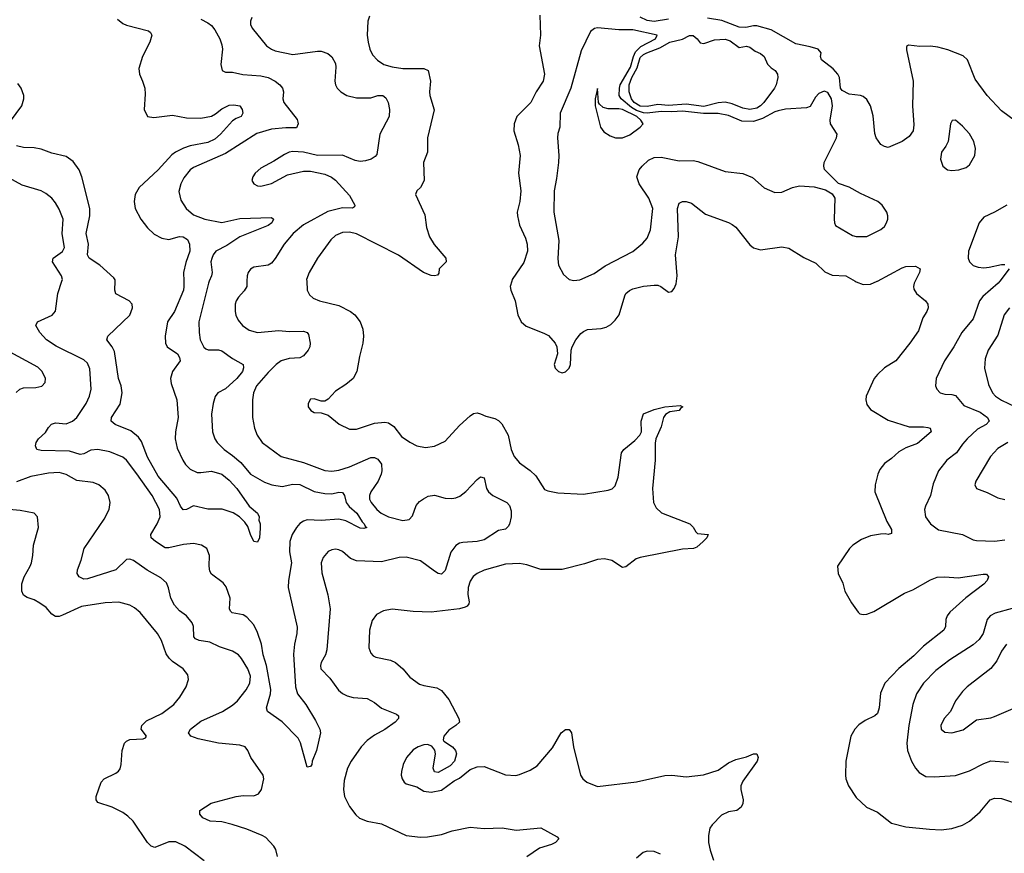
# Model space of a CAD drawing. Header units: inches. Extents: x 1682530 to 1839546, y 640742 to 791647.
# Tile 734 of 923: x 1821888 to 1827446, y 706769 to 711477. Entities that reach past the tile are written whole.
import ezdxf

# ---------------------------------------------------------------- set-up
doc = ezdxf.new("R2010")
doc.units = ezdxf.units.IN
doc.header["$MEASUREMENT"] = 0
doc.layers.add('B8720', color=7, linetype='Continuous')
doc.layers.add('B8721', color=7, linetype='Continuous')

msp = doc.modelspace()

# ---------------------------------------------------------------- linework, layer by layer
at = {"layer": 'B8720', "color": 5}
for points, elevation in [([(1822957.6, 710000), (1822953.4, 709990), (1822898.4, 709770), (1822900.6, 709710), (1822907.6, 709670), (1822927.8, 709627.8), (1822938.2, 709618.2), (1822952.5, 709612.5), (1823010, 709612.4), (1823030, 709607.5), (1823090, 709563.2), (1823150, 709530.4), (1823151.5, 709511.5), (1823145.5, 709490), (1823113.8, 709450), (1823050, 709392.1), (1823006.7, 709370), (1822991.3, 709348.7), (1822979.6, 709310), (1822970.3, 709250), (1822976.5, 709150), (1822988.7, 709110), (1823002.4, 709090), (1823042, 709050), (1823090, 709016.5), (1823135.9, 708975.9), (1823190.7, 708910.7), (1823270, 708865.2), (1823310.8, 708850.8), (1823370, 708841.3), (1823430, 708853), (1823470, 708851.1), (1823550, 708812.7), (1823610, 708801.7), (1823650, 708800.1), (1823690, 708808.4), (1823710, 708807.2), (1823721.2, 708790), (1823731.4, 708750), (1823748.6, 708728.6), (1823791.9, 708690), (1823821.5, 708641.5), (1823833.1, 708630), (1823837.3, 708617.3), (1823846.8, 708610), (1823830, 708604), (1823810, 708605.3), (1823730, 708646.2), (1823690, 708656.2), (1823590, 708649.4), (1823510, 708651.9), (1823490, 708645.3), (1823470, 708631.7), (1823450.2, 708610), (1823426.5, 708570), (1823412.1, 708530), (1823411, 708471), (1823422.6, 708410), (1823405.8, 708310), (1823404, 708270), (1823454.3, 708045.7), (1823452.7, 708010), (1823439.3, 707950), (1823433.7, 707893.7), (1823445.3, 707710), (1823456.9, 707670), (1823503.7, 707610), (1823558.6, 707518.6), (1823582.6, 707470), (1823586, 707450), (1823562.6, 707350), (1823539.1, 707290), (1823537.3, 707270), (1823530, 707259), (1823510, 707255.3), (1823473.3, 707393.3), (1823459.7, 707419.7), (1823370, 707511.1), (1823287, 707570), (1823281.1, 707590), (1823304.6, 707670), (1823305.3, 707694.7), (1823280.3, 707830), (1823262, 707890), (1823252.3, 707950), (1823230, 708016.9), (1823210, 708058.5), (1823170, 708103.5), (1823150, 708115), (1823087.4, 708127.4), (1823077.2, 708137.2), (1823072.4, 708150), (1823076, 708210), (1823053.9, 708273.9), (1823035.8, 708295.8), (1822970, 708345.6), (1822961.6, 708361.6), (1822957.7, 708390), (1822959.7, 708450), (1822943.6, 708490), (1822915.1, 708510), (1822870, 708519.3), (1822812.8, 708512.8), (1822730, 708493.4), (1822710, 708493.9), (1822653.8, 708530), (1822630.8, 708550), (1822627.4, 708570), (1822664.1, 708630), (1822680.2, 708670), (1822677.9, 708710), (1822636.2, 708790), (1822550, 708912.9), (1822490, 708988.6), (1822470, 709005.8), (1822396.7, 709036.7), (1822330, 709049.9), (1822290, 709046.5), (1822250, 709025.4), (1822230, 709021.7), (1822170, 709040.4), (1822010, 709044.5), (1821984.5, 709050), (1821976.9, 709070), (1821981.7, 709090), (1821994.3, 709110), (1822034.6, 709145.4), (1822050, 709173.4), (1822067.6, 709192.4), (1822090, 709199.6), (1822150, 709195.5), (1822185.7, 709210), (1822210.6, 709230), (1822264, 709310), (1822282.3, 709350), (1822291.3, 709390), (1822284.5, 709504.5), (1822270, 709538), (1822250, 709555.3), (1822093, 709633), (1822039.2, 709670), (1822001.3, 709710), (1821979.6, 709750), (1821988.9, 709771.1), (1822072.1, 709807.9), (1822089.7, 709830.3), (1822104.2, 709930), (1822126.4, 710000)], 540), ([(1822814.6, 710000), (1822815.3, 709970), (1822811.9, 709950), (1822762.7, 709830), (1822722.9, 709770), (1822708.8, 709690), (1822710.9, 709650.9), (1822721.3, 709630), (1822778.3, 709590), (1822790.2, 709570), (1822793.6, 709550), (1822750.2, 709490), (1822739.1, 709450), (1822743.2, 709423.2), (1822775.4, 709330), (1822782.6, 709230), (1822767.7, 709150), (1822764.8, 709110), (1822777.4, 709057.4), (1822808.1, 708990), (1822824.5, 708964.5), (1822850, 708938.4), (1822890, 708920.6), (1822910, 708919), (1822970, 708926.7), (1823028.4, 708910), (1823070, 708876.5), (1823113.6, 708830), (1823183, 708730), (1823230.8, 708690), (1823240.7, 708670), (1823237.3, 708650), (1823245.5, 708630), (1823246, 708606), (1823241.3, 708550), (1823232.4, 708530), (1823230, 708526.6), (1823210, 708529.5), (1823190, 708569.3), (1823175.1, 708615.1), (1823159.1, 708639.1), (1823128.8, 708668.8), (1823092.2, 708692.2), (1823031.8, 708711.8), (1822950, 708712.8), (1822870, 708731), (1822830, 708711.1), (1822810, 708709.6), (1822795.3, 708730), (1822775.1, 708775.1), (1822670, 708899.3), (1822610, 709007.2), (1822575.6, 709095.6), (1822559, 709119), (1822514.9, 709154.9), (1822427, 709190), (1822404.5, 709210), (1822406.9, 709230), (1822454.9, 709305.1), (1822467.4, 709370), (1822461.5, 709410), (1822446, 709450), (1822422.5, 709602.5), (1822409.9, 709629.9), (1822380.5, 709670), (1822386.3, 709690), (1822510, 709808.7), (1822524, 709850), (1822522.4, 709870), (1822506, 709890), (1822429.8, 709929.8), (1822424.7, 709950), (1822426.8, 710000)], 520), ([(1823171.1, 710000), (1823170.2, 709969.8), (1823154.8, 709945.2), (1823123.1, 709910), (1823110.3, 709889.7), (1823104.6, 709870), (1823103.6, 709830), (1823108.1, 709808.1), (1823121, 709781), (1823145.3, 709750), (1823182.8, 709722.8), (1823230, 709711.3), (1823350, 709721.5), (1823410, 709716.9), (1823490, 709718.9), (1823510.2, 709710.2), (1823518.9, 709698.9), (1823528.5, 709650), (1823526, 709630), (1823516.4, 709610), (1823490, 709578.7), (1823470, 709567.1), (1823410, 709562.8), (1823364.2, 709550), (1823335.6, 709530), (1823290, 709485.3), (1823225, 709410), (1823207.2, 709370), (1823201.5, 709330), (1823202.8, 709230), (1823213.8, 709170), (1823229.1, 709130), (1823256, 709090), (1823363.8, 709010), (1823490, 708976.5), (1823610, 708930.2), (1823650, 708927.2), (1823690, 708932.3), (1823750, 708952.1), (1823870, 709004.2), (1823890, 709004), (1823910, 708994.9), (1823930, 708966), (1823933, 708930), (1823929.4, 708910.6), (1823911.3, 708870), (1823870.1, 708810), (1823863.6, 708790), (1823863.3, 708770), (1823871.6, 708750), (1823904.4, 708710), (1823929.2, 708689.2), (1823970, 708668.5), (1824050, 708648), (1824086.4, 708653.6), (1824105.3, 708674.7), (1824126.4, 708733.6), (1824144.8, 708755.2), (1824168.1, 708771.9), (1824194.3, 708785.7), (1824230, 708791.3), (1824290, 708774.3), (1824328, 708772), (1824350, 708776.5), (1824373.4, 708786.6), (1824407.1, 708812.9), (1824470, 708880.3), (1824490, 708894.4), (1824510.2, 708890.2), (1824523.7, 708830), (1824534.9, 708810), (1824559.1, 708790), (1824637.1, 708750), (1824652.8, 708732.8), (1824662.7, 708702.7), (1824661.6, 708670), (1824652.2, 708627.8), (1824646, 708614), (1824630, 708599.7), (1824590, 708592.7), (1824510, 708539.4), (1824469.8, 708529.8), (1824390, 708525.1), (1824370, 708520.4), (1824350, 708508), (1824322.4, 708470), (1824290, 708366.6), (1824270, 708346.3), (1824250, 708349.7), (1824230, 708361.7), (1824150, 708420.9), (1824070, 708441.6), (1824030, 708439.8), (1823930, 708414.8), (1823790, 708421.5), (1823754.9, 708434.9), (1823710, 708473.5), (1823690, 708483.1), (1823670, 708486), (1823650, 708483.5), (1823630, 708472.7), (1823600.6, 708439.4), (1823590.1, 708410), (1823592.8, 708352.8), (1823628.4, 708228.4), (1823641.5, 708150), (1823622, 707918), (1823614.4, 707890), (1823590, 707846), (1823585.2, 707830), (1823587.8, 707810), (1823638.3, 707758.3), (1823687.4, 707690), (1823711.1, 707671.1), (1823737.4, 707657.4), (1823770, 707648.9), (1823850, 707643.7), (1823890, 707620.9), (1823930, 707589.1), (1824015.4, 707555.4), (1824026, 707546), (1824026.4, 707530), (1824006.7, 707510), (1823950, 707468.7), (1823890, 707436), (1823850, 707406), (1823814.9, 707370), (1823759.6, 707290), (1823739.1, 707250), (1823720.3, 707179.7), (1823715.8, 707130), (1823722, 707090), (1823750, 707032.4), (1823785.6, 706985.6), (1823806.6, 706966.6), (1823850.2, 706950.2), (1823930, 706935.9), (1824070.2, 706870.2), (1824150, 706860.6), (1824190, 706861.2), (1824270, 706874.5), (1824330, 706895.8), (1824430, 706915.8), (1824510, 706908.5), (1824612.1, 706912.1), (1824690, 706900.4), (1824830, 706912.7), (1824922, 706862), (1824931, 706850), (1824913.4, 706830), (1824890, 706817.6), (1824821.8, 706798.2), (1824750, 706748)], 560), ([(1823508.3, 710000), (1823511.7, 709950), (1823523.2, 709923.2), (1823544.7, 709904.7), (1823580.7, 709890), (1823690, 709863.7), (1823756.1, 709830), (1823780.7, 709810), (1823809.1, 709770), (1823824.6, 709730), (1823828.9, 709690), (1823825.7, 709650), (1823805.3, 709574.7), (1823791.3, 709490), (1823770, 709451.6), (1823730, 709417.6), (1823670, 709379.5), (1823630, 709334), (1823610, 709322), (1823590, 709322), (1823550, 709336), (1823530, 709333.2), (1823516, 709310), (1823516, 709290), (1823531.3, 709270), (1823550, 709258.8), (1823590, 709256), (1823630, 709244), (1823692.3, 709192.3), (1823750, 709164.4), (1823790, 709164.6), (1823890, 709197.5), (1823950, 709203.8), (1823970, 709199.7), (1824000.1, 709180.1), (1824043.1, 709123.1), (1824090, 709090.3), (1824130, 709070.3), (1824178.3, 709061.7), (1824230, 709068.7), (1824290, 709095.8), (1824370, 709185.8), (1824430, 709239.6), (1824450, 709252.8), (1824470, 709256.9), (1824490, 709251.7), (1824518.6, 709238.6), (1824570, 709225.4), (1824590, 709214), (1824610, 709194.7), (1824645.4, 709130), (1824662.6, 709050), (1824679.6, 709010), (1824710, 708974.9), (1824770, 708930.3), (1824801.2, 708901.2), (1824850, 708823.8), (1824870, 708815.3), (1824925.2, 708805.2), (1825070, 708796.9), (1825210, 708820.3), (1825232.3, 708827.7), (1825250, 708844.9), (1825266.2, 708893.8), (1825284.9, 709030), (1825298.2, 709050), (1825360.1, 709099.9), (1825387.9, 709130), (1825398.8, 709150), (1825395.3, 709210), (1825409.8, 709250.2), (1825470, 709276.5), (1825530, 709291.4), (1825617.3, 709297.3), (1825631, 709290), (1825618, 709282), (1825610.8, 709270), (1825557.2, 709262.8), (1825533, 709247), (1825522.8, 709230), (1825510, 709177.2), (1825479, 709110), (1825474.4, 709085.6), (1825475.6, 708990), (1825460.2, 708830), (1825465.3, 708750), (1825481, 708721), (1825511.1, 708691.1), (1825670.2, 708630.2), (1825690, 708610.6), (1825704.2, 708584.2), (1825714.6, 708574.6), (1825774.8, 708570), (1825766.8, 708550), (1825746.8, 708530), (1825710, 708498.4), (1825691, 708490), (1825630, 708487.2), (1825390, 708439.7), (1825368.1, 708431.9), (1825310, 708386), (1825290, 708383.6), (1825230, 708423.5), (1825190, 708432.6), (1825150, 708428.5), (1825076.6, 708403.4), (1824950, 708371.6), (1824830, 708372.5), (1824750, 708398.4), (1824710, 708405.6), (1824630, 708401.8), (1824510, 708368.1), (1824470.1, 708349.9), (1824448.4, 708331.6), (1824430, 708306.3), (1824419.5, 708270), (1824418.1, 708230), (1824426, 708190), (1824422.8, 708177.2), (1824414.7, 708165.3), (1824401.8, 708158.2), (1824370, 708148.9), (1824210, 708130.9), (1824110, 708133.7), (1823990, 708147.6), (1823940.9, 708139.1), (1823902.8, 708117.2), (1823877, 708083), (1823863.6, 708030), (1823859.5, 707930), (1823870, 707899.1), (1823884.1, 707884.1), (1823897.5, 707877.5), (1823980.5, 707860.5), (1824010, 707847.2), (1824051.1, 707811.1), (1824090, 707763.1), (1824144.6, 707724.6), (1824170, 707715.8), (1824243.4, 707703.4), (1824268.4, 707688.4), (1824310, 707638), (1824366.7, 707530), (1824370.5, 707510), (1824350.7, 707490), (1824310, 707464.5), (1824283, 707430), (1824278.8, 707410), (1824283, 707403), (1824330.6, 707370), (1824347.3, 707350), (1824353, 707330), (1824342.8, 707290), (1824318, 707262), (1824250, 707225.2), (1824229.4, 707229.4), (1824221.2, 707250), (1824235.1, 707330), (1824231.9, 707351.9), (1824214.2, 707374.2), (1824190, 707383.6), (1824170, 707381.3), (1824137.3, 707370), (1824110, 707353), (1824072.4, 707310), (1824053, 707270), (1824043, 707230), (1824042, 707210), (1824047.3, 707190), (1824058.8, 707170), (1824070, 707162), (1824130, 707143.8), (1824170, 707120.5), (1824210, 707114.9), (1824270, 707126), (1824341.2, 707178.8), (1824370, 707194), (1824430, 707242), (1824470, 707258), (1824510, 707258.4), (1824630, 707212.4), (1824688.6, 707208.6), (1824710, 707213.7), (1824770, 707238.4), (1824810, 707263.1), (1824896.3, 707363.7), (1824944.7, 707450), (1824970, 707468.4), (1824990, 707467.7), (1825002.4, 707450), (1825014.7, 707370), (1825054, 707210), (1825066.4, 707190), (1825090.2, 707170.2), (1825150, 707147), (1825370, 707172.2), (1825530, 707208.1), (1825570, 707210.2), (1825650, 707201), (1825748.3, 707211.7), (1825830, 707238), (1825890, 707278.9), (1825930, 707299.5), (1825990, 707314), (1826030, 707330.4), (1826050, 707330.8), (1826055.8, 707310), (1826050.3, 707290), (1825970, 707176), (1825959.5, 707150), (1825958.7, 707130), (1825972.7, 707070), (1825970.4, 707049.6), (1825960.7, 707030), (1825936, 707010), (1825890, 707003.5), (1825850, 706984.2), (1825796.3, 706930), (1825784.4, 706910), (1825776, 706870), (1825776.9, 706830), (1825785.7, 706785.7), (1825804.2, 706730)], 580), ([(1824665.6, 710000), (1824656, 709970), (1824659.6, 709950), (1824684.4, 709890), (1824700.3, 709810), (1824719.5, 709770), (1824746.5, 709746.5), (1824847.5, 709707.5), (1824873.3, 709693.3), (1824910.7, 709650), (1824920.7, 709630), (1824924, 709590), (1824904.9, 709530), (1824910.7, 709510), (1824930, 709490.7), (1824950, 709483), (1824970, 709487.7), (1824989.3, 709510), (1824997, 709530), (1825002, 709610), (1825007.3, 709630), (1825027.6, 709670), (1825054.9, 709705.1), (1825070, 709717), (1825093.4, 709726.6), (1825170, 709734), (1825198.6, 709741.4), (1825224.2, 709755.8), (1825250, 709779.5), (1825271.1, 709810), (1825303.3, 709916.7), (1825309.8, 709930.2), (1825330, 709947), (1825350, 709956.9), (1825410, 709971.8), (1825470, 709977), (1825490, 709977), (1825506.8, 709970), (1825550, 709939.1), (1825570, 709942.8), (1825581.7, 709958.3), (1825594.3, 709985.7), (1825596.1, 710000)], 620), ([(1826943, 710000), (1826938, 709990), (1826933, 709970), (1826935.2, 709955.2), (1826950.6, 709930), (1827001.6, 709890), (1827014.4, 709870), (1827016.4, 709850), (1827008.5, 709830), (1826987.1, 709792.9), (1826960.9, 709719.1), (1826913.7, 709650), (1826833.7, 709550), (1826769, 709511), (1826730, 709474.2), (1826712, 709450), (1826666.7, 709350), (1826663.7, 709330), (1826670, 709304), (1826690, 709276.4), (1826790, 709214.4), (1826910, 709177.2), (1826990, 709178.2), (1827014.5, 709174.5), (1827027.7, 709170), (1827033.4, 709150), (1826956.3, 709083.7), (1826890, 709058.5), (1826850, 709036.2), (1826810, 708998), (1826770, 708969.7), (1826743.9, 708936.1), (1826731.6, 708910), (1826716.9, 708850), (1826715.6, 708810), (1826783.9, 708643.9), (1826810, 708597.3), (1826810, 708575.3), (1826790.3, 708569.7), (1826773.9, 708573.9), (1826747.7, 708572.3), (1826690, 708561.7), (1826639.6, 708540.4), (1826590.6, 708510), (1826572.4, 708490), (1826504.9, 708390), (1826508, 708350), (1826534.2, 708294.2), (1826546, 708250), (1826583.8, 708183.8), (1826620.7, 708130), (1826630, 708122), (1826650, 708117.1), (1826670, 708119.5), (1826710, 708134.6), (1826882.5, 708237.5), (1826930, 708257.8), (1827030, 708314.3), (1827067.7, 708327.7), (1827109.6, 708330.4), (1827185.1, 708325.1), (1827326.4, 708346.4), (1827344.9, 708344.9), (1827357.6, 708330), (1827348.8, 708310), (1827330.8, 708289.2), (1827228.3, 708211.7), (1827139.2, 708130), (1827123.9, 708110), (1827116.5, 708090), (1827114.3, 708050), (1827104.2, 708030), (1826990, 707939.3), (1826935, 707885), (1826850, 707812.3), (1826771.5, 707730), (1826747.4, 707672.6), (1826740.5, 707590), (1826730, 707558.9), (1826714.4, 707545.6), (1826660.7, 707519.3), (1826625.8, 707494.2), (1826602, 707470), (1826579.6, 707430), (1826551.5, 707290), (1826549, 707210), (1826551.8, 707190), (1826567, 707150), (1826610, 707084.4), (1826669.1, 707029.1), (1826730, 707001.3), (1826810, 706939.5), (1826890, 706917.8), (1827024.8, 706904.8), (1827090, 706901.3), (1827150, 706908), (1827210, 706927.4), (1827250, 706950.3), (1827310, 707003.7), (1827366, 707070), (1827390, 707080.9), (1827430, 707079.2), (1827540.8, 707040.8)], 620), ([(1826604.6, 710000), (1826610, 709997), (1826650, 709982.4), (1826690, 709984.4), (1826729.2, 710000)], 620), ([(1827420.1, 710000), (1827412.4, 709990), (1827325.7, 709914.3), (1827305.6, 709890), (1827270, 709787.3), (1827206, 709710), (1827162, 709630), (1827108, 709550), (1827061.3, 709450), (1827057.1, 709410), (1827065.5, 709390), (1827084.9, 709370), (1827110, 709362.3), (1827150, 709360.8), (1827170, 709354.3), (1827217.3, 709297.3), (1827310, 709260.5), (1827351.5, 709230), (1827361.1, 709210), (1827343.1, 709190), (1827295.4, 709164.6), (1827236.9, 709110), (1827210, 709079.7), (1827177, 709030), (1827122.6, 708990), (1827074.3, 708930), (1827044.1, 708855.9), (1827028.9, 708790), (1827000.9, 708730), (1826995.6, 708710), (1827001.1, 708670), (1827030, 708630.4), (1827075.1, 708595.1), (1827210, 708570.3), (1827270, 708540.3), (1827290, 708535.6), (1827390, 708532.3), (1827450, 708539.3)], 640), ([(1827475, 709850), (1827445, 709810), (1827410, 709694.7), (1827355.8, 709610), (1827337.5, 709562.5), (1827333.6, 709510), (1827357.7, 709417.7), (1827379.2, 709370), (1827396.9, 709350), (1827430, 709327.9), (1827510, 709290.2)], 660), ([(1821868.9, 709371.1), (1821889.4, 709390.6), (1821910, 709397.1), (1821979.4, 709400.6), (1822012.5, 709407.5), (1822032, 709428), (1822033.7, 709450), (1822015.4, 709490), (1821990, 709514), (1821813.6, 709610)], 560), ([(1827466.4, 709090), (1827410, 709055.3), (1827369, 709011), (1827285.6, 708870), (1827280.7, 708850), (1827290, 708828.9), (1827350, 708806.3), (1827410, 708776), (1827450, 708767.4)], 660), ([(1823343, 706750), (1823333.6, 706790), (1823322, 706810), (1823277.3, 706857.3), (1823257, 706870), (1823170, 706905.2), (1823087.8, 706932.2), (1823030, 706947.2), (1822964, 706950), (1822922.7, 706970), (1822904, 706990), (1822904, 707010), (1822968, 707052), (1823110, 707089.1), (1823150, 707094.7), (1823210, 707094.3), (1823235.5, 707104.5), (1823253.7, 707130), (1823266.9, 707190), (1823262.4, 707210), (1823193.3, 707310), (1823175.6, 707350), (1823160.9, 707370), (1823130, 707378.8), (1823010, 707390.5), (1822896.2, 707416.2), (1822854.5, 707430), (1822841.3, 707450), (1822851.3, 707470), (1822910, 707515), (1823033, 707570), (1823090, 707605), (1823117.7, 707630), (1823167.2, 707692.8), (1823187.4, 707730), (1823191.4, 707770), (1823176.8, 707810), (1823140.4, 707870), (1823123, 707890), (1823089.4, 707910), (1823015.3, 707935.3), (1822961.4, 707961.4), (1822901.2, 707970), (1822880.8, 707980.8), (1822871.9, 707991.9), (1822869.8, 708049.8), (1822861.7, 708070), (1822830, 708109.6), (1822790, 708138), (1822761.1, 708170), (1822742, 708210), (1822727.9, 708267.9), (1822716, 708296), (1822685, 708325), (1822607.3, 708367.3), (1822530, 708422.4), (1822510, 708430.6), (1822490, 708428.5), (1822430, 708369.8), (1822270, 708319.7), (1822250, 708316.9), (1822223.7, 708330), (1822212.3, 708350), (1822214, 708370), (1822235.9, 708424.1), (1822252.2, 708490), (1822364.4, 708655.6), (1822393.6, 708710), (1822399.6, 708750), (1822389.6, 708790), (1822370, 708819.5), (1822335.1, 708850), (1822302.8, 708862.8), (1822210, 708874.6), (1822150, 708908.9), (1822110, 708920.2), (1822050, 708916.3), (1821950, 708897.2), (1821870, 708866.6)], 560), ([(1822930, 706726.6), (1822820.5, 706810), (1822770, 706833.6), (1822730, 706834.2), (1822650, 706802), (1822630, 706808.4), (1822609.8, 706829.8), (1822528, 706950), (1822499.1, 706979.1), (1822470, 706999.8), (1822410, 707029.8), (1822330, 707055.1), (1822320.5, 707070), (1822320.5, 707090), (1822347.3, 707170), (1822364.5, 707190), (1822430, 707222), (1822446.6, 707233.4), (1822454.9, 707245.1), (1822460.9, 707270), (1822467.2, 707350), (1822480.2, 707390), (1822490, 707401.5), (1822510, 707411.3), (1822584.4, 707415.6), (1822598.2, 707421.8), (1822603.6, 707430), (1822573.3, 707470), (1822576.8, 707490), (1822603.8, 707516.2), (1822690, 707558.6), (1822758.9, 707610), (1822792.4, 707650), (1822827.8, 707710), (1822841.6, 707750), (1822837.1, 707777.1), (1822811.6, 707810), (1822750, 707852), (1822731, 707871), (1822715.3, 707895.3), (1822687.9, 707970), (1822665.8, 708010), (1822568.2, 708128.2), (1822535.4, 708155.4), (1822510, 708169.7), (1822448.1, 708188.1), (1822370, 708184.2), (1822237.6, 708162.4), (1822130, 708114.6), (1822110, 708107.1), (1822090, 708106), (1822070, 708118.7), (1822037.3, 708157.3), (1822002.4, 708182.4), (1821970, 708201), (1821930, 708213), (1821910, 708227), (1821900.4, 708250), (1821899.2, 708290), (1821913.1, 708330), (1821947.6, 708390), (1821954.5, 708410), (1821961.8, 708450), (1821965.1, 708510), (1821995.1, 708610), (1821989.3, 708669.3), (1821969.5, 708689.5), (1821890, 708705.7), (1821785.4, 708714.6)], 580), ([(1827490, 708151), (1827395.5, 708124.5), (1827366.4, 708110), (1827348.9, 708090), (1827326.5, 708010), (1827304.4, 707975.6), (1827270, 707947.2), (1827137.8, 707862.2), (1827059.4, 707800.6), (1826990.1, 707729.9), (1826950.3, 707670), (1826929.1, 707610), (1826906.7, 707490), (1826895.8, 707390), (1826899.3, 707350), (1826923, 707290), (1826945.5, 707250), (1826965.8, 707225.8), (1827003.4, 707203.4), (1827050, 707200.4), (1827170, 707209.1), (1827250, 707234.4), (1827330, 707276.2), (1827370, 707291.4), (1827470, 707283.6)], 640), ([(1827457.6, 707950), (1827430.3, 707910), (1827404.4, 707855.6), (1827370, 707812), (1827237.1, 707710), (1827210, 707682), (1827170.4, 707630), (1827142, 707570), (1827106.2, 707530), (1827088.4, 707490), (1827090.3, 707470), (1827110, 707452.9), (1827150, 707448.6), (1827213.8, 707466.2), (1827290, 707522.4), (1827370, 707534.9), (1827390, 707542.4), (1827510, 707592.4)], 660), ([(1825504.6, 706764.6), (1825470, 706778.3), (1825430, 706780.5), (1825407.1, 706772.9), (1825370, 706742)], 580)]:
    msp.add_lwpolyline(points, dxfattribs=dict(at, elevation=elevation))
at = {"layer": 'B8721', "color": 5}
for points, elevation in [([(1824823.4, 711503.4), (1824827.1, 711390), (1824821.2, 711330), (1824851.4, 711170), (1824842.8, 711130), (1824804.2, 711070), (1824772.8, 711010), (1824695.3, 710930), (1824678.9, 710890), (1824677.4, 710850), (1824702.8, 710770), (1824712.6, 710710), (1824703.9, 710610), (1824716.2, 710510), (1824711.2, 710450), (1824696.5, 710390), (1824698.2, 710370), (1824710, 710316.3), (1824743.1, 710243.1), (1824751.9, 710210), (1824754.5, 710170), (1824733.8, 710106.2), (1824668.9, 710010), (1824665.6, 710000)], 620), ([(1822440.8, 711480.8), (1822470, 711456.3), (1822490, 711446.4), (1822614.2, 711414.2), (1822625.8, 711405.8), (1822634.6, 711390), (1822623.2, 711350), (1822582, 711270), (1822560.8, 711200.8), (1822563.6, 711170), (1822582, 711130), (1822593.7, 711090), (1822595.8, 711055.8), (1822590.2, 710970), (1822610, 710930.4), (1822644.6, 710924.6), (1822750, 710937.7), (1822830, 710923.7), (1822910, 710920.8), (1822970, 710933.4), (1822993.9, 710946.1), (1823030, 710974.8), (1823070, 710994.2), (1823097.3, 710997.3), (1823130, 710990.4), (1823143.1, 710970), (1823146.7, 710950), (1823139.1, 710930), (1823110, 710919.8), (1823090, 710906.5), (1823022.2, 710830), (1822990, 710801.8), (1822950, 710784.6), (1822850, 710764.9), (1822812.5, 710752.5), (1822766.8, 710730), (1822746.2, 710713.8), (1822670, 710628.7), (1822562.7, 710530), (1822540.1, 710490), (1822534, 710450), (1822540.4, 710410), (1822572, 710350), (1822610, 710302), (1822646.3, 710266.3), (1822690, 710243.5), (1822730, 710235), (1822790, 710253.4), (1822810, 710251.8), (1822835.6, 710235.6), (1822847.1, 710210), (1822848.4, 710170), (1822826, 710106), (1822813.5, 710050), (1822814.6, 710000)], 520), ([(1822910, 711481.3), (1822950, 711460.3), (1822970, 711444.4), (1822990, 711419.3), (1823017.8, 711370), (1823030, 711336), (1823033.4, 711310), (1823023.4, 711223.4), (1823030.4, 711190.4), (1823050, 711180.4), (1823090, 711180.3), (1823147.9, 711167.9), (1823250, 711161.1), (1823290.4, 711150), (1823330.3, 711130), (1823356, 711110), (1823371.5, 711090), (1823377.4, 711070), (1823373, 711030), (1823379.3, 711010), (1823454.1, 710914.1), (1823458.8, 710898.8), (1823460.2, 710890), (1823450, 710867.4), (1823390, 710867.5), (1823310, 710858.2), (1823226.1, 710833.9), (1823050, 710722.2), (1822870, 710643.1), (1822850, 710629.8), (1822815.2, 710584.8), (1822797.7, 710550), (1822786.4, 710506.4), (1822797.1, 710457.1), (1822827.2, 710410), (1822870, 710376.1), (1822933.4, 710350), (1823030, 710332.4), (1823130, 710353.7), (1823310, 710359.5), (1823320.4, 710350), (1823311.2, 710330), (1823290, 710314.3), (1823130, 710251.2), (1823057.8, 710202.2), (1822994.6, 710170), (1822979.7, 710150), (1822971.7, 710128.3), (1822967.5, 710110), (1822973.7, 710050), (1822970.2, 710030), (1822957.6, 710000)], 540), ([(1823197.6, 711490), (1823190.3, 711470), (1823191.7, 711450), (1823199.6, 711430), (1823282, 711330), (1823310, 711310.3), (1823330, 711302.4), (1823430, 711281.6), (1823570, 711299.6), (1823590, 711299.6), (1823626.6, 711286.6), (1823650, 711268), (1823670, 711230.7), (1823673.2, 711210), (1823667.8, 711130), (1823670.2, 711110.2), (1823680.3, 711090), (1823701.1, 711070), (1823734, 711050), (1823790, 711036.9), (1823870, 711036.4), (1823910, 711048.4), (1823937.3, 711050), (1823955.5, 711035.5), (1823968.9, 711010), (1823975.5, 710970), (1823972.8, 710930), (1823921.7, 710830), (1823903.8, 710716.2), (1823895.4, 710704.6), (1823873, 710690), (1823840.4, 710679.6), (1823810, 710676.5), (1823781.8, 710681.8), (1823710, 710712.4), (1823570, 710710.8), (1823489.8, 710729.8), (1823430, 710732.3), (1823410, 710728.7), (1823383.7, 710716.3), (1823322.6, 710677.4), (1823250, 710639.5), (1823217.3, 710610), (1823204, 710590), (1823198.8, 710570), (1823210.6, 710550.6), (1823230, 710538.8), (1823250, 710538), (1823310, 710553), (1823399.4, 710600.6), (1823490, 710621.5), (1823530, 710622.7), (1823610, 710604.7), (1823648.4, 710588.4), (1823670.2, 710570.2), (1823750, 710484.9), (1823780.3, 710430), (1823778.9, 710421.1), (1823766.4, 710413.6), (1823710, 710414.5), (1823626.8, 710393.2), (1823490, 710318), (1823432.1, 710270), (1823380.2, 710210), (1823330, 710127.6), (1823310, 710103), (1823290, 710091.1), (1823210, 710078.9), (1823191.6, 710068.4), (1823177.6, 710050), (1823172, 710030), (1823171.1, 710000)], 560), ([(1823862.5, 711497.5), (1823854, 711470), (1823850.3, 711390), (1823854.3, 711350), (1823864.9, 711310), (1823879.7, 711279.7), (1823908.2, 711248.2), (1823943.4, 711223.4), (1823990.2, 711210.2), (1824050, 711202.5), (1824170, 711201.6), (1824194, 711190), (1824206.5, 711130), (1824201, 711070), (1824203.5, 711050), (1824227.7, 710967.7), (1824189.2, 710810), (1824190.2, 710729.8), (1824168, 710670), (1824171.7, 710568.3), (1824150.4, 710529.7), (1824130.8, 710510), (1824122.8, 710490), (1824175.5, 710375.5), (1824183.7, 710303.7), (1824201.5, 710250), (1824227.7, 710207.7), (1824293, 710130), (1824296.3, 710110), (1824256.4, 710070), (1824253.7, 710046.3), (1824246, 710034), (1824230.3, 710029.7), (1824210, 710032.4), (1824166.9, 710050), (1824027, 710147), (1823790, 710268.4), (1823750, 710277.8), (1823710, 710276.2), (1823670, 710257.6), (1823645.2, 710234.8), (1823569.1, 710130), (1823522.3, 710050), (1823507.6, 710010), (1823508.3, 710000)], 580), ([(1825550, 711480.4), (1825470, 711467.6), (1825430, 711472.7), (1825391, 711491)], 620), ([(1827510, 710904.7), (1827430, 710962.7), (1827349.9, 711049.9), (1827282, 711142), (1827238.7, 711250), (1827214, 711274), (1827127.9, 711308), (1827070, 711322.4), (1827030, 711328.5), (1826970, 711326.3), (1826906, 711334), (1826894.4, 711325.6), (1826893.2, 711306.8), (1826932.4, 711130), (1826928.6, 710990), (1826936.1, 710883.9), (1826931.8, 710850), (1826910, 710818), (1826870, 710789.8), (1826790, 710756.2), (1826770, 710760.7), (1826750, 710772), (1826722.7, 710810), (1826715.3, 710835.3), (1826706.4, 710933.6), (1826690.4, 710990.4), (1826670, 711025.7), (1826650, 711044.2), (1826635.1, 711050), (1826570, 711057.1), (1826530, 711078), (1826522.4, 711090), (1826516, 711150), (1826505.6, 711170), (1826479.6, 711199.6), (1826414.4, 711250), (1826409.4, 711270), (1826412.8, 711290), (1826395.6, 711310), (1826350, 711324.5), (1826270, 711340.7), (1826130, 711420.3), (1826050, 711442), (1826030, 711442.5), (1825986.4, 711433.6), (1825950, 711434.3), (1825852.3, 711472.3), (1825770, 711485.6)], 620), ([(1821765.1, 710810), (1821899.2, 710990), (1821911.3, 711030), (1821911.3, 711050), (1821896.2, 711090), (1821877.9, 711117.9)], 520), ([(1822426.8, 710000), (1822427.1, 710007.1), (1822420, 710020), (1822339.7, 710090), (1822281.1, 710130), (1822270, 710148.3), (1822276.4, 710210), (1822264.1, 710270), (1822283.6, 710370), (1822283.4, 710410), (1822238.5, 710590), (1822222.9, 710630), (1822190, 710677.3), (1822150, 710705.3), (1822070, 710723.9), (1822010, 710746), (1821970, 710753.7), (1821910, 710755.6), (1821870, 710764.1)], 520), ([(1822126.4, 710000), (1822129.6, 710010), (1822124.7, 710030), (1822073.5, 710110), (1822077.4, 710130), (1822130, 710167.4), (1822140.4, 710190), (1822127.9, 710267.9), (1822132.5, 710350), (1822110, 710407.6), (1822090, 710443), (1822069.1, 710469.1), (1822036.1, 710496.1), (1822010, 710510.9), (1821902.8, 710542.8), (1821790, 710605)], 540), ([(1825596.1, 710000), (1825599.8, 710030), (1825589.9, 710150), (1825606.8, 710250), (1825601.3, 710410), (1825610, 710440.3), (1825629, 710451), (1825650, 710451.1), (1825681.3, 710441.3), (1825758.6, 710378.6), (1825890, 710331.8), (1825910, 710320.3), (1825930, 710304.9), (1826010, 710206), (1826030, 710188.5), (1826070, 710177), (1826190, 710195.3), (1826230, 710186.7), (1826314, 710134), (1826381.7, 710101.7), (1826433.1, 710053.1), (1826475.1, 710035.1), (1826550.8, 710030), (1826604.6, 710000)], 620), ([(1827460.7, 710430), (1827390.5, 710390), (1827330, 710362.3), (1827304.1, 710330), (1827243.2, 710170), (1827241.7, 710130), (1827250.4, 710110), (1827270, 710088.9), (1827299.3, 710079.3), (1827330, 710076.3), (1827361, 710079), (1827430, 710094.9), (1827450, 710094.6)], 640), ([(1826729.2, 710000), (1826730, 710000.3), (1826870, 710076.5), (1826890, 710083.1), (1826944.5, 710084.5), (1826970.5, 710070.5), (1826967.7, 710050), (1826943, 710000)], 620), ([(1827474, 710070), (1827420.1, 710000)], 640)]:
    msp.add_lwpolyline(points, dxfattribs=dict(at, elevation=elevation))
for points, elevation in [([(1825150, 711430.8), (1825132.4, 711427.6), (1825110.4, 711410), (1825058.3, 711301.7), (1824999.8, 711090), (1824939.3, 710950), (1824937.3, 710870), (1824926.1, 710833.9), (1824924, 710810), (1824931.2, 710711.2), (1824929.3, 710670), (1824919, 710581), (1824905, 710510), (1824903.6, 710390), (1824931.7, 710230), (1824925.8, 710125.8), (1824930, 710091.3), (1824958.3, 710038.3), (1824990, 710010.4), (1825015.3, 710004.7), (1825050, 710008.4), (1825130, 710043.7), (1825192.5, 710087.5), (1825350, 710167.4), (1825405.5, 710214.5), (1825430, 710243.8), (1825449.8, 710290.2), (1825461.8, 710410), (1825440.3, 710470), (1825384.6, 710550), (1825371.9, 710590), (1825385.8, 710630), (1825402.2, 710650), (1825436.9, 710683.1), (1825470, 710699.6), (1825510, 710700.6), (1825610, 710679.7), (1825690, 710681.7), (1825716.1, 710676.1), (1825870, 710619.6), (1825970, 710608.1), (1826025.6, 710585.6), (1826090, 710528.2), (1826150, 710502), (1826190, 710503.7), (1826250.8, 710529.2), (1826290, 710539), (1826372.7, 710532.7), (1826436.5, 710516.5), (1826474.6, 710494.6), (1826490.4, 710470), (1826485.3, 710350), (1826487, 710330), (1826494, 710314), (1826590, 710257.6), (1826610, 710252.2), (1826670, 710252.7), (1826750, 710293), (1826769.4, 710310), (1826780.7, 710330), (1826789.6, 710350), (1826789.6, 710370), (1826782.9, 710390), (1826757, 710430), (1826732.7, 710450), (1826634.9, 710494.9), (1826570, 710531.8), (1826510, 710552.7), (1826432, 710632), (1826426.6, 710650), (1826429.4, 710670), (1826498, 710810), (1826502, 710830), (1826464.4, 710890), (1826462.3, 710910), (1826476.7, 710990), (1826470.2, 711030), (1826450, 711066.1), (1826430, 711073.9), (1826399.3, 711060.7), (1826381, 711039), (1826350, 710988), (1826330, 710978.9), (1826211.1, 710971.1), (1826170, 710962.6), (1826150, 710956.7), (1826081.2, 710918.8), (1826030, 710902.1), (1825964.9, 710904.8), (1825890, 710935.3), (1825830, 710947.3), (1825748.2, 710948.2), (1825630, 710960.3), (1825570, 710956.1), (1825510, 710959.5), (1825430.6, 710949.4), (1825408.5, 710951.5), (1825370, 710965.1), (1825341.4, 710981.4), (1825283.2, 711030), (1825271.1, 711050), (1825273.4, 711090), (1825277.5, 711110), (1825335.7, 711210), (1825353.1, 711270), (1825364.9, 711295.1), (1825394.6, 711325.3), (1825478, 711370), (1825486, 711390), (1825350, 711419.9), (1825270, 711420.9)], 640), ([(1825750, 711343.2), (1825810, 711363.6), (1825870, 711367), (1825897.8, 711357.8), (1825950, 711319.8), (1825990, 711327.1), (1826010, 711322.7), (1826039.3, 711299.3), (1826070, 711286.4), (1826089.7, 711269.7), (1826110, 711226.2), (1826130, 711204.7), (1826153.4, 711190), (1826164.9, 711170), (1826167.9, 711150), (1826158.6, 711110), (1826148.4, 711090), (1826089.1, 711010), (1826069.8, 710990.2), (1826050, 710977.9), (1826010, 710969.2), (1825970, 710976.8), (1825910, 711002.5), (1825870, 711011.1), (1825830, 711008.4), (1825750, 710987.3), (1825650, 711000.1), (1825550, 710992.8), (1825490, 710999.2), (1825430, 710987.7), (1825390, 710988.4), (1825356.1, 711010), (1825342.6, 711030), (1825328.9, 711070), (1825329.1, 711110), (1825344.1, 711150), (1825374.3, 711205.7), (1825390, 711263.3), (1825410, 711281.1), (1825427.7, 711290), (1825501.9, 711318.1), (1825557.7, 711350), (1825630, 711366.5), (1825670, 711388.2), (1825690, 711388.1), (1825713.1, 711370), (1825730, 711347.5)], 620), ([(1825150, 711088.7), (1825137.3, 711030), (1825136.4, 710990), (1825166, 710870), (1825184.6, 710844.6), (1825220.9, 710820.9), (1825250.9, 710810.9), (1825290, 710809.3), (1825333.1, 710826.9), (1825391.3, 710870), (1825407.6, 710890), (1825395, 710910), (1825371.4, 710930), (1825290, 710970.4), (1825270, 710974.8), (1825210, 710974.5), (1825181.9, 710981.9), (1825160.2, 711000.2), (1825155.6, 711010)], 660), ([(1827170, 710909), (1827151.1, 710908.9), (1827142, 710890), (1827128.4, 710790), (1827116.5, 710763.5), (1827090.7, 710730), (1827086, 710690), (1827098.8, 710650), (1827124.7, 710630), (1827150, 710626), (1827190, 710628.4), (1827230, 710641.6), (1827250, 710657.3), (1827280.5, 710710), (1827283.6, 710750), (1827274, 710790), (1827250, 710832.7), (1827210, 710876)], 640)]:
    msp.add_lwpolyline(points, close=True, dxfattribs=dict(at, elevation=elevation))

doc.saveas('drawing.dxf')
